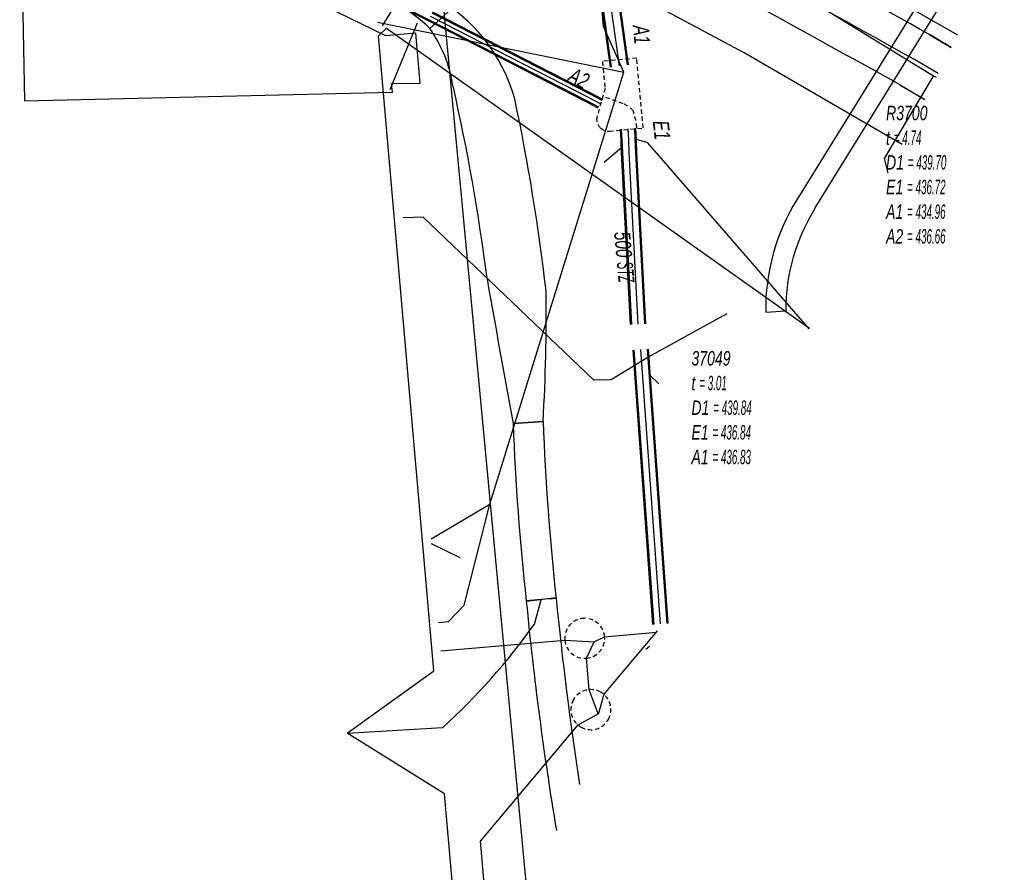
# Model space of a CAD drawing. Header units: metres. Extents: x 2695563 to 2696938, y 1260544 to 1262032.
# Tile 284 of 303: x 2696896 to 2696931, y 1261609 to 1261638. Entities that reach past the tile are written whole.
import ezdxf

# ---------------------------------------------------------------- set-up
doc = ezdxf.new("R2010")
doc.units = ezdxf.units.M
doc.linetypes.add('AUSGEZOGEN', pattern=[0])
doc.linetypes.add('STRICHLINIE2_S3', pattern=[0.25, 0.15, -0.1])
for name, color, linetype in [('AW_LK_ Haltung Text', 7, 'AUSGEZOGEN'), ('AW_LK_Ein-Auslauftext', 24, 'AUSGEZOGEN'), ('AW_LK_Haltung', 24, 'AUSGEZOGEN'), ('AW_LK_Normschacht Text', 24, 'AUSGEZOGEN'), ('AW_LK_Schacht Detaillinie', 24, 'AUSGEZOGEN'), ('AW_LK_Schacht Detailpolygon', 24, 'AUSGEZOGEN'), ('AW_LK_Spezialbauwerk Detaillinie', 24, 'AUSGEZOGEN'), ('AW_LK_Spezialbauwerk Detailpolygon', 24, 'AUSGEZOGEN'), ('AW_LK_Trasselinie', 24, 'AUSGEZOGEN'), ('EW_LK_Bauwerk_FL_Linie_Punkt', 1, 'AUSGEZOGEN'), ('EW_LK_Trasseabs', 1, 'AUSGEZOGEN'), ('EW_LK_Trasserand', 1, 'AUSGEZOGEN'), ('FM_LK_SW_TRASSEKANTE', 94, 'AUSGEZOGEN'), ('WA_LK_Leitung', 171, 'AUSGEZOGEN')]:
    doc.layers.add(name, color=color, linetype=linetype)
doc.styles.add('ARIAL', font='arial.ttf')
pattern_1 = [(0, (2708005, 1273150), (6075, 6075), [6075, -6075]), (90, (2708005, 1273150), (-6075, 6075), [6075, -6075])]

# ---------------------------------------------------------------- blocks, each defined once
blk = doc.blocks.new('COMPLEXOBJECT_1527')
at = {"layer": 'AW_LK_Schacht Detailpolygon', "color": 24, "linetype": 'STRICHLINIE2_S3', "transparency": 33554687}
for centre, radius, start, end in [((6915.188, 11617.021), 0.699, 90.6037, 185.2313), ((6915.188, 11617.02), 0.701, 4.7876, 90.568), ((6915.189, 11617.02), 0.699, 185.1613, 274.796), ((6915.188, 11617.021), 0.7, 274.844, 4.6697)]:
    blk.add_arc(centre, radius, start, end, dxfattribs=at)
blk = doc.blocks.new('COMPLEXOBJECT_1528')
at = {"layer": 'AW_LK_Schacht Detailpolygon', "color": 24, "linetype": 'STRICHLINIE2_S3', "transparency": 33554687}
for centre, radius, start, end in [((6915.408, 11614.526), 0.703, 61.5043, 149.8883), ((6915.406, 11614.528), 0.702, 330.3933, 61.2928), ((6915.409, 11614.526), 0.703, 149.9551, 240.9158), ((6915.405, 11614.526), 0.702, 241.1992, 330.564)]:
    blk.add_arc(centre, radius, start, end, dxfattribs=at)
blk = doc.blocks.new('COMPLEXOBJECT_1530')
at = {"layer": 'AW_LK_Spezialbauwerk Detaillinie', "color": 24, "linetype": 'STRICHLINIE2_S3', "transparency": 33554687}
blk.add_line((6916.536, 11635.713), (6915.822, 11635.969), dxfattribs=at)
for centre, radius, start, end in [((6916.187, 11634.863), 0.919, 40.6937, 67.7032), ((6914.062, 11634.53), 2.972, 6.6514, 18.2824)]:
    blk.add_arc(centre, radius, start, end, dxfattribs=at)
blk = doc.blocks.new('COMPLEXOBJECT_1538')
at = {"layer": 'AW_LK_Spezialbauwerk Detailpolygon', "color": 24, "linetype": 'STRICHLINIE2_S3', "transparency": 33554687}
blk.add_line((6916.044, 11634.752), (6917.239, 11634.866), dxfattribs=at)
blk.add_lwpolyline([(6917.239, 11634.866), (6917.008, 11637.305), (6915.813, 11637.192), (6915.903, 11636.248), (6915.611, 11635.231)], dxfattribs=at)
for centre, radius, start, end in [((6916.027, 11635.173), 0.42, 172.0835, 229.461), ((6916.03, 11635.177), 0.425, 229.4053, 271.8387)]:
    blk.add_arc(centre, radius, start, end, dxfattribs=at)
blk = doc.blocks.new('COMPLEXOBJECT_1549')
at = {"layer": 'AW_LK_Haltung', "color": 24, "linetype": 'AUSGEZOGEN', "transparency": 33554687}
for p, q in [((6915.485, 11643.412), (6914.875, 11643.739)), ((6927.543, 11636.77), (6926.72, 11637.253))]:
    blk.add_line(p, q, dxfattribs=at)
for centre, radius, start, end in [((6571.363, 11001.683), 728.175, 62.383715, 62.914974), ((6561.795, 10983.915), 748.354, 61.848204, 62.365194), ((6568.486, 10997.104), 733.568, 60.768185, 61.76892)]:
    blk.add_arc(centre, radius, start, end, dxfattribs=at)
blk = doc.blocks.new('COMPLEXOBJECT_1729')
at = {"layer": 'EW_LK_Trasserand', "color": 1, "linetype": 'AUSGEZOGEN', "transparency": 33554687}
blk.add_line((6921.516, 11628.421), (6922.215, 11628.469), dxfattribs=at)
blk.add_lwpolyline([(6923.25, 11632.071), (6929.857, 11642.763), (6929.255, 11643.119), (6922.603, 11632.355)], dxfattribs=at)
for centre, radius, start, end in [((6928.813, 11628.522), 7.298, 148.3151, 180.793), ((6929.009, 11628.466), 6.794, 147.9583, 179.9787)]:
    blk.add_arc(centre, radius, start, end, dxfattribs=at)
blk = doc.blocks.new('COMPLEXOBJECT_1833')
at = {"layer": 'EW_LK_Trasserand', "color": 1, "linetype": 'AUSGEZOGEN', "transparency": 33554687}
for p, q in [((6904.885, 11641.015), (6908.625, 11639.204)), ((6909.781, 11638.341), (6910.559, 11639.054))]:
    blk.add_line(p, q, dxfattribs=at)
blk.add_lwpolyline([(6909.177, 11640.104), (6905.345, 11641.959), (6904.885, 11641.015)], dxfattribs=at)
for centre, radius, start, end in [((6905.788, 11634.209), 6.8, 45.4413, 60.1058), ((6905.892, 11634.337), 5.582, 45.8326, 60.6818)]:
    blk.add_arc(centre, radius, start, end, dxfattribs=at)
blk = doc.blocks.new('COMPLEXOBJECT_1834')
at = {"layer": 'EW_LK_Trasserand', "color": 1, "linetype": 'AUSGEZOGEN', "transparency": 33554687}
blk.add_line((6913.736, 11624.606), (6912.688, 11624.528), dxfattribs=at)
for centre, radius, start, end in [((7000.092, 11627.877), 87.468, 182.19425, 186.26355), ((7000.327, 11627.879), 86.653, 182.16492, 186.27312), ((6914.732, 11603.931), 14.49, 92.1301, 96.2823)]:
    blk.add_arc(centre, radius, start, end, dxfattribs=at)
blk = doc.blocks.new('COMPLEXOBJECT_1835')
at = {"layer": 'EW_LK_Trasserand', "color": 1, "linetype": 'AUSGEZOGEN', "transparency": 33554687}
blk.add_line((6914.19, 11618.441), (6913.149, 11618.304), dxfattribs=at)
for centre, radius, start, end in [((7032.487, 11629.889), 119.899, 185.54473, 189.40345), ((7032.931, 11629.993), 119.301, 185.5568, 188.7207)]:
    blk.add_arc(centre, radius, start, end, dxfattribs=at)
blk = doc.blocks.new('COMPLEXOBJECT_1843')
at = {"layer": 'EW_LK_Trasserand', "color": 1, "linetype": 'AUSGEZOGEN', "transparency": 33554687}
for p, q in [((6910.559, 11639.054), (6909.781, 11638.341)), ((6912.688, 11624.528), (6913.736, 11624.606))]:
    blk.add_line(p, q, dxfattribs=at)
for centre, radius, start, end in [((6907.009, 11634.267), 5.96, 15.6164, 53.4419), ((6905.82, 11635.586), 4.825, 8.9681, 34.822), ((6843.609, 11621.06), 68.698, 7.13743, 12.84944), ((6840.519, 11620.678), 73.81, 6.60993, 11.8788), ((7740.98, 11776.525), 842.122, 190.048057, 190.398434), ((6850.959, 11628.307), 62.886, 356.62635, 0.79026)]:
    blk.add_arc(centre, radius, start, end, dxfattribs=at)
blk = doc.blocks.new('COMPLEXOBJECT_2702')
at = {"layer": 'EW_LK_Trasseabs', "color": 1, "linetype": 'AUSGEZOGEN', "transparency": 33554687}
blk.add_line((6913.431, 11617.514), (6913.669, 11618.372), dxfattribs=at)
blk.add_arc((6895.321, 11630.361), 22.204, 312.1404, 324.6476, dxfattribs=at)

msp = doc.modelspace()

# ---------------------------------------------------------------- hatches: boundary and pattern name
at = {"layer": 'EW_LK_Bauwerk_FL_Linie_Punkt', "lineweight": 18, "transparency": 33554687}
h = msp.add_hatch(dxfattribs=at)
h.set_pattern_fill('MUSTER', color=1, scale=4050, style=0, pattern_type=2)
h.set_pattern_definition([(0, (2703955, 1269100), (4050, 4050), [4050, -4050]), (90, (2703955, 1269100), (-4050, 4050), [4050, -4050])])
h.paths.add_polyline_path([(2696896.41, 1261644.13), (2696896.579, 1261635.62), (2696909.436, 1261635.928), (2696909.41, 1261636.228), (2696910.405, 1261636.237), (2696910.252, 1261637.99), (2696909.209, 1261637.899)], flags=0)
at = {"layer": 'EW_LK_Trasserand', "lineweight": 18, "transparency": 33554687}
h = msp.add_hatch(dxfattribs=at)
h.set_pattern_fill('MUSTER', color=1, scale=6075, style=0, pattern_type=2)
h.set_pattern_definition(pattern_1)
h.paths.add_polyline_path([(2696923.185, 1261628.279), (2696923.186, 1261628.401), (2696923.19, 1261628.524), (2696923.195, 1261628.646), (2696923.203, 1261628.769), (2696923.213, 1261628.891), (2696923.225, 1261629.012), (2696923.239, 1261629.134), (2696923.256, 1261629.255), (2696923.275, 1261629.376), (2696923.296, 1261629.497), (2696923.319, 1261629.617), (2696923.344, 1261629.737), (2696923.371, 1261629.857), (2696923.401, 1261629.976), (2696923.433, 1261630.094), (2696923.466, 1261630.212), (2696923.502, 1261630.329), (2696923.54, 1261630.445), (2696923.581, 1261630.561), (2696923.623, 1261630.676), (2696923.667, 1261630.79), (2696923.713, 1261630.903), (2696923.762, 1261631.016), (2696923.812, 1261631.127), (2696923.865, 1261631.238), (2696923.919, 1261631.348), (2696923.975, 1261631.457), (2696924.034, 1261631.564), (2696924.094, 1261631.671), (2696924.156, 1261631.777), (2696924.22, 1261631.881), (2696930.827, 1261642.573), (2696930.225, 1261642.929), (2696923.573, 1261632.165), (2696923.504, 1261632.051), (2696923.437, 1261631.935), (2696923.372, 1261631.819), (2696923.31, 1261631.701), (2696923.249, 1261631.582), (2696923.191, 1261631.462), (2696923.135, 1261631.341), (2696923.081, 1261631.219), (2696923.029, 1261631.096), (2696922.98, 1261630.972), (2696922.932, 1261630.847), (2696922.888, 1261630.721), (2696922.845, 1261630.595), (2696922.805, 1261630.468), (2696922.767, 1261630.34), (2696922.731, 1261630.211), (2696922.698, 1261630.082), (2696922.667, 1261629.952), (2696922.639, 1261629.822), (2696922.613, 1261629.691), (2696922.589, 1261629.56), (2696922.568, 1261629.428), (2696922.549, 1261629.296), (2696922.533, 1261629.163), (2696922.519, 1261629.031), (2696922.507, 1261628.898), (2696922.498, 1261628.764), (2696922.491, 1261628.631), (2696922.487, 1261628.498), (2696922.485, 1261628.364), (2696922.486, 1261628.231)], flags=0)
h = msp.add_hatch(dxfattribs=at)
h.set_pattern_fill('MUSTER', color=1, scale=6075, style=0, pattern_type=2)
h.set_pattern_definition(pattern_1)
h.paths.add_polyline_path([(2696905.855, 1261640.825), (2696909.595, 1261639.014), (2696909.636, 1261638.991), (2696909.676, 1261638.968), (2696909.716, 1261638.944), (2696909.756, 1261638.92), (2696909.796, 1261638.896), (2696909.836, 1261638.871), (2696909.875, 1261638.846), (2696909.914, 1261638.82), (2696909.953, 1261638.795), (2696909.992, 1261638.769), (2696910.03, 1261638.742), (2696910.069, 1261638.716), (2696910.107, 1261638.689), (2696910.145, 1261638.662), (2696910.182, 1261638.634), (2696910.22, 1261638.606), (2696910.257, 1261638.578), (2696910.294, 1261638.549), (2696910.33, 1261638.52), (2696910.367, 1261638.491), (2696910.403, 1261638.462), (2696910.439, 1261638.432), (2696910.475, 1261638.402), (2696910.51, 1261638.372), (2696910.545, 1261638.341), (2696910.58, 1261638.31), (2696910.615, 1261638.279), (2696910.649, 1261638.247), (2696910.684, 1261638.215), (2696910.717, 1261638.183), (2696910.751, 1261638.151), (2696911.529, 1261638.864), (2696911.489, 1261638.903), (2696911.448, 1261638.942), (2696911.408, 1261638.981), (2696911.366, 1261639.019), (2696911.325, 1261639.057), (2696911.283, 1261639.094), (2696911.241, 1261639.131), (2696911.199, 1261639.168), (2696911.156, 1261639.205), (2696911.113, 1261639.241), (2696911.07, 1261639.277), (2696911.026, 1261639.312), (2696910.983, 1261639.347), (2696910.938, 1261639.382), (2696910.894, 1261639.416), (2696910.849, 1261639.45), (2696910.804, 1261639.484), (2696910.759, 1261639.517), (2696910.713, 1261639.55), (2696910.668, 1261639.582), (2696910.622, 1261639.614), (2696910.575, 1261639.646), (2696910.529, 1261639.677), (2696910.482, 1261639.708), (2696910.435, 1261639.739), (2696910.387, 1261639.769), (2696910.34, 1261639.799), (2696910.292, 1261639.828), (2696910.244, 1261639.857), (2696910.196, 1261639.886), (2696910.147, 1261639.914), (2696906.315, 1261641.769)], flags=0)
h = msp.add_hatch(dxfattribs=at)
h.set_pattern_fill('MUSTER', color=1, scale=6075, style=0, pattern_type=2)
h.set_pattern_definition(pattern_1)
h.paths.add_polyline_path([(2696914.706, 1261624.416), (2696914.715, 1261624.563), (2696914.723, 1261624.71), (2696914.73, 1261624.858), (2696914.738, 1261625.005), (2696914.745, 1261625.152), (2696914.752, 1261625.299), (2696914.758, 1261625.447), (2696914.764, 1261625.594), (2696914.77, 1261625.741), (2696914.775, 1261625.889), (2696914.781, 1261626.036), (2696914.785, 1261626.183), (2696914.79, 1261626.331), (2696914.794, 1261626.478), (2696914.797, 1261626.625), (2696914.801, 1261626.773), (2696914.804, 1261626.92), (2696914.806, 1261627.068), (2696914.809, 1261627.215), (2696914.81, 1261627.362), (2696914.812, 1261627.51), (2696914.813, 1261627.657), (2696914.814, 1261627.805), (2696914.815, 1261627.952), (2696914.815, 1261628.099), (2696914.815, 1261628.247), (2696914.814, 1261628.394), (2696914.814, 1261628.542), (2696914.812, 1261628.689), (2696914.811, 1261628.837), (2696914.809, 1261628.984), (2696914.783, 1261629.201), (2696914.757, 1261629.419), (2696914.73, 1261629.636), (2696914.703, 1261629.853), (2696914.675, 1261630.071), (2696914.646, 1261630.288), (2696914.617, 1261630.505), (2696914.587, 1261630.721), (2696914.556, 1261630.938), (2696914.525, 1261631.155), (2696914.493, 1261631.372), (2696914.46, 1261631.588), (2696914.427, 1261631.804), (2696914.393, 1261632.021), (2696914.359, 1261632.237), (2696914.323, 1261632.453), (2696914.288, 1261632.669), (2696914.251, 1261632.885), (2696914.214, 1261633.101), (2696914.176, 1261633.316), (2696914.138, 1261633.532), (2696914.099, 1261633.747), (2696914.059, 1261633.963), (2696914.019, 1261634.178), (2696913.978, 1261634.393), (2696913.936, 1261634.608), (2696913.894, 1261634.823), (2696913.851, 1261635.038), (2696913.808, 1261635.252), (2696913.764, 1261635.467), (2696913.719, 1261635.681), (2696913.684, 1261635.803), (2696913.645, 1261635.924), (2696913.605, 1261636.044), (2696913.562, 1261636.164), (2696913.516, 1261636.282), (2696913.468, 1261636.399), (2696913.417, 1261636.516), (2696913.364, 1261636.631), (2696913.308, 1261636.745), (2696913.25, 1261636.858), (2696913.19, 1261636.97), (2696913.127, 1261637.08), (2696913.062, 1261637.189), (2696912.994, 1261637.296), (2696912.925, 1261637.402), (2696912.853, 1261637.507), (2696912.779, 1261637.61), (2696912.702, 1261637.711), (2696912.624, 1261637.811), (2696912.543, 1261637.909), (2696912.461, 1261638.006), (2696912.376, 1261638.1), (2696912.289, 1261638.193), (2696912.201, 1261638.284), (2696912.11, 1261638.373), (2696912.018, 1261638.46), (2696911.923, 1261638.545), (2696911.827, 1261638.628), (2696911.73, 1261638.709), (2696911.63, 1261638.787), (2696911.529, 1261638.864), (2696910.751, 1261638.151), (2696910.791, 1261638.093), (2696910.83, 1261638.035), (2696910.867, 1261637.975), (2696910.905, 1261637.916), (2696910.941, 1261637.856), (2696910.976, 1261637.795), (2696911.011, 1261637.734), (2696911.044, 1261637.672), (2696911.077, 1261637.61), (2696911.109, 1261637.547), (2696911.14, 1261637.484), (2696911.17, 1261637.421), (2696911.199, 1261637.357), (2696911.227, 1261637.292), (2696911.254, 1261637.228), (2696911.28, 1261637.162), (2696911.305, 1261637.097), (2696911.329, 1261637.031), (2696911.353, 1261636.965), (2696911.375, 1261636.898), (2696911.397, 1261636.831), (2696911.417, 1261636.764), (2696911.436, 1261636.697), (2696911.455, 1261636.629), (2696911.472, 1261636.561), (2696911.489, 1261636.493), (2696911.504, 1261636.424), (2696911.519, 1261636.355), (2696911.532, 1261636.286), (2696911.545, 1261636.217), (2696911.556, 1261636.148), (2696911.605, 1261635.933), (2696911.653, 1261635.717), (2696911.7, 1261635.501), (2696911.747, 1261635.285), (2696911.793, 1261635.069), (2696911.838, 1261634.853), (2696911.883, 1261634.637), (2696911.927, 1261634.42), (2696911.97, 1261634.203), (2696912.013, 1261633.987), (2696912.054, 1261633.77), (2696912.096, 1261633.553), (2696912.136, 1261633.335), (2696912.176, 1261633.118), (2696912.215, 1261632.901), (2696912.253, 1261632.683), (2696912.291, 1261632.465), (2696912.328, 1261632.247), (2696912.364, 1261632.03), (2696912.399, 1261631.812), (2696912.434, 1261631.593), (2696912.468, 1261631.375), (2696912.502, 1261631.157), (2696912.535, 1261630.938), (2696912.567, 1261630.72), (2696912.598, 1261630.501), (2696912.629, 1261630.282), (2696912.658, 1261630.063), (2696912.688, 1261629.844), (2696912.716, 1261629.625), (2696912.744, 1261629.406), (2696912.773, 1261629.242), (2696912.802, 1261629.079), (2696912.831, 1261628.915), (2696912.86, 1261628.752), (2696912.889, 1261628.588), (2696912.918, 1261628.425), (2696912.948, 1261628.261), (2696912.977, 1261628.098), (2696913.006, 1261627.934), (2696913.035, 1261627.771), (2696913.065, 1261627.607), (2696913.094, 1261627.444), (2696913.124, 1261627.28), (2696913.153, 1261627.117), (2696913.182, 1261626.953), (2696913.212, 1261626.79), (2696913.241, 1261626.626), (2696913.271, 1261626.463), (2696913.301, 1261626.299), (2696913.33, 1261626.136), (2696913.36, 1261625.972), (2696913.389, 1261625.809), (2696913.419, 1261625.645), (2696913.449, 1261625.482), (2696913.479, 1261625.318), (2696913.508, 1261625.155), (2696913.538, 1261624.992), (2696913.568, 1261624.828), (2696913.598, 1261624.665), (2696913.628, 1261624.501), (2696913.658, 1261624.338)], flags=0)
h = msp.add_hatch(dxfattribs=at)
h.set_pattern_fill('MUSTER', color=1, scale=6075, style=0, pattern_type=2)
h.set_pattern_definition(pattern_1)
h.paths.add_polyline_path([(2696915.163, 1261618.221), (2696915.141, 1261618.42), (2696915.12, 1261618.62), (2696915.099, 1261618.819), (2696915.079, 1261619.018), (2696915.059, 1261619.218), (2696915.04, 1261619.417), (2696915.021, 1261619.617), (2696915.003, 1261619.816), (2696914.985, 1261620.016), (2696914.967, 1261620.216), (2696914.95, 1261620.415), (2696914.933, 1261620.615), (2696914.917, 1261620.815), (2696914.902, 1261621.015), (2696914.886, 1261621.214), (2696914.872, 1261621.414), (2696914.857, 1261621.614), (2696914.844, 1261621.814), (2696914.83, 1261622.014), (2696914.817, 1261622.214), (2696914.805, 1261622.414), (2696914.793, 1261622.614), (2696914.781, 1261622.814), (2696914.77, 1261623.015), (2696914.76, 1261623.215), (2696914.75, 1261623.415), (2696914.74, 1261623.615), (2696914.731, 1261623.815), (2696914.722, 1261624.015), (2696914.714, 1261624.216), (2696914.706, 1261624.416), (2696913.658, 1261624.338), (2696913.666, 1261624.138), (2696913.674, 1261623.938), (2696913.683, 1261623.737), (2696913.692, 1261623.537), (2696913.702, 1261623.337), (2696913.712, 1261623.137), (2696913.723, 1261622.937), (2696913.734, 1261622.737), (2696913.746, 1261622.537), (2696913.758, 1261622.337), (2696913.77, 1261622.137), (2696913.783, 1261621.937), (2696913.796, 1261621.737), (2696913.81, 1261621.537), (2696913.825, 1261621.337), (2696913.839, 1261621.137), (2696913.855, 1261620.937), (2696913.87, 1261620.737), (2696913.887, 1261620.538), (2696913.903, 1261620.338), (2696913.92, 1261620.138), (2696913.938, 1261619.939), (2696913.956, 1261619.739), (2696913.974, 1261619.54), (2696913.993, 1261619.34), (2696914.012, 1261619.141), (2696914.032, 1261618.941), (2696914.052, 1261618.742), (2696914.073, 1261618.542), (2696914.094, 1261618.343), (2696914.116, 1261618.144), (2696914.15, 1261618.148), (2696914.183, 1261618.151), (2696914.217, 1261618.155), (2696914.251, 1261618.158), (2696914.284, 1261618.162), (2696914.318, 1261618.165), (2696914.352, 1261618.168), (2696914.386, 1261618.171), (2696914.419, 1261618.174), (2696914.453, 1261618.177), (2696914.487, 1261618.18), (2696914.521, 1261618.183), (2696914.554, 1261618.186), (2696914.588, 1261618.188), (2696914.622, 1261618.191), (2696914.656, 1261618.193), (2696914.689, 1261618.196), (2696914.723, 1261618.198), (2696914.757, 1261618.2), (2696914.791, 1261618.202), (2696914.825, 1261618.204), (2696914.858, 1261618.206), (2696914.892, 1261618.208), (2696914.926, 1261618.21), (2696914.96, 1261618.212), (2696914.994, 1261618.214), (2696915.028, 1261618.215), (2696915.061, 1261618.217), (2696915.095, 1261618.218), (2696915.129, 1261618.22)], flags=0)
h = msp.add_hatch(dxfattribs=at)
h.set_pattern_fill('MUSTER', color=1, scale=6075, style=0, pattern_type=2)
h.set_pattern_definition(pattern_1)
h.paths.add_polyline_path([(2696915.979, 1261611.715), (2696915.947, 1261611.925), (2696915.915, 1261612.135), (2696915.884, 1261612.345), (2696915.853, 1261612.556), (2696915.822, 1261612.766), (2696915.792, 1261612.976), (2696915.762, 1261613.187), (2696915.733, 1261613.397), (2696915.704, 1261613.608), (2696915.675, 1261613.818), (2696915.647, 1261614.029), (2696915.619, 1261614.24), (2696915.591, 1261614.45), (2696915.564, 1261614.661), (2696915.537, 1261614.872), (2696915.511, 1261615.083), (2696915.485, 1261615.294), (2696915.459, 1261615.505), (2696915.434, 1261615.716), (2696915.409, 1261615.927), (2696915.385, 1261616.138), (2696915.36, 1261616.349), (2696915.337, 1261616.56), (2696915.313, 1261616.771), (2696915.29, 1261616.983), (2696915.268, 1261617.194), (2696915.245, 1261617.405), (2696915.223, 1261617.617), (2696915.202, 1261617.828), (2696915.181, 1261618.04), (2696915.16, 1261618.251), (2696914.119, 1261618.114), (2696914.144, 1261617.855), (2696914.17, 1261617.596), (2696914.197, 1261617.336), (2696914.224, 1261617.077), (2696914.252, 1261616.818), (2696914.28, 1261616.559), (2696914.309, 1261616.301), (2696914.338, 1261616.042), (2696914.368, 1261615.783), (2696914.399, 1261615.524), (2696914.43, 1261615.266), (2696914.462, 1261615.007), (2696914.494, 1261614.749), (2696914.526, 1261614.49), (2696914.56, 1261614.232), (2696914.594, 1261613.974), (2696914.628, 1261613.715), (2696914.663, 1261613.457), (2696914.699, 1261613.199), (2696914.735, 1261612.941), (2696914.772, 1261612.683), (2696914.809, 1261612.426), (2696914.847, 1261612.168), (2696914.885, 1261611.91), (2696914.924, 1261611.653), (2696914.963, 1261611.395), (2696915.003, 1261611.138), (2696915.044, 1261610.881), (2696915.085, 1261610.623), (2696915.127, 1261610.366), (2696915.169, 1261610.109)], flags=0)

# ---------------------------------------------------------------- linework, layer by layer
at = {"layer": 'AW_LK_Haltung', "linetype": 'AUSGEZOGEN', "transparency": 33554687}
for p, q in [((2696917.059, 1261636.798), (2696916.354, 1261641.878)), ((2696917.079, 1261636.801), (2696916.374, 1261641.881)), ((2696917.099, 1261636.804), (2696916.394, 1261641.884)), ((2696917.653, 1261636.88), (2696916.948, 1261641.96)), ((2696917.673, 1261636.883), (2696916.968, 1261641.963)), ((2696917.693, 1261636.886), (2696916.988, 1261641.966)), ((2696910.695, 1261638.421), (2696909.795, 1261638.879)), ((2696910.704, 1261638.438), (2696909.804, 1261638.896)), ((2696910.713, 1261638.456), (2696909.813, 1261638.914)), ((2696916.222, 1261635.602), (2696910.704, 1261638.438)), ((2696916.232, 1261635.619), (2696910.713, 1261638.456)), ((2696916.35, 1261635.851), (2696910.831, 1261638.688)), ((2696916.36, 1261635.868), (2696910.84, 1261638.706)), ((2696916.369, 1261635.886), (2696910.849, 1261638.723)), ((2696916.213, 1261635.584), (2696910.695, 1261638.421)), ((2696916.769, 1261635.636), (2696916.35, 1261635.851)), ((2696916.778, 1261635.653), (2696916.36, 1261635.868)), ((2696916.788, 1261635.671), (2696916.369, 1261635.886)), ((2696916.632, 1261635.369), (2696916.213, 1261635.584)), ((2696916.642, 1261635.387), (2696916.222, 1261635.602)), ((2696916.651, 1261635.404), (2696916.232, 1261635.619)), ((2696917.929, 1261634.269), (2696917.907, 1261634.662)), ((2696917.949, 1261634.27), (2696917.927, 1261634.663)), ((2696917.969, 1261634.271), (2696917.947, 1261634.664)), ((2696917.429, 1261634.245), (2696917.407, 1261634.634)), ((2696917.449, 1261634.246), (2696917.427, 1261634.635)), ((2696917.469, 1261634.247), (2696917.447, 1261634.636)), ((2696917.447, 1261633.806), (2696917.429, 1261634.245)), ((2696917.467, 1261633.807), (2696917.449, 1261634.246)), ((2696917.487, 1261633.808), (2696917.469, 1261634.247)), ((2696917.947, 1261633.83), (2696917.929, 1261634.269)), ((2696917.967, 1261633.831), (2696917.949, 1261634.27)), ((2696917.987, 1261633.832), (2696917.969, 1261634.271)), ((2696917.762, 1261627.802), (2696917.447, 1261633.806)), ((2696917.782, 1261627.803), (2696917.467, 1261633.807)), ((2696917.802, 1261627.804), (2696917.487, 1261633.808)), ((2696918.262, 1261627.828), (2696917.947, 1261633.83)), ((2696918.282, 1261627.829), (2696917.967, 1261633.831)), ((2696918.302, 1261627.83), (2696917.987, 1261633.832)), ((2696918.543, 1261617.317), (2696917.853, 1261626.905)), ((2696918.563, 1261617.318), (2696917.873, 1261626.906)), ((2696918.583, 1261617.32), (2696917.893, 1261626.907)), ((2696919.042, 1261617.353), (2696918.351, 1261626.941)), ((2696919.062, 1261617.354), (2696918.371, 1261626.942)), ((2696919.081, 1261617.356), (2696918.391, 1261626.943))]:
    msp.add_line(p, q, dxfattribs=at)
at = {"layer": 'AW_LK_Haltung', "color": 255, "transparency": 33554687}
for p, q in [((2696917.376, 1261636.842), (2696916.671, 1261641.922)), ((2696916.291, 1261635.735), (2696910.772, 1261638.572)), ((2696916.71, 1261635.52), (2696916.291, 1261635.735)), ((2696917.699, 1261634.258), (2696917.677, 1261634.649)), ((2696917.717, 1261633.819), (2696917.699, 1261634.258)), ((2696918.032, 1261627.816), (2696917.717, 1261633.819)), ((2696918.812, 1261617.336), (2696918.122, 1261626.924))]:
    msp.add_line(p, q, dxfattribs=at)
at = {"layer": 'AW_LK_Haltung', "color": 24, "linetype": 'AUSGEZOGEN', "transparency": 33554687}
for p, q in [((2696908.918, 1261638.374), (2696917.531, 1261636.623)), ((2696916.839, 1261633.481), (2696917.461, 1261633.998)), ((2696918.756, 1261625.732), (2696918.423, 1261626.047)), ((2696910.794, 1261620.304), (2696912.84, 1261621.524)), ((2696911.801, 1261619.641), (2696910.808, 1261620.135)), ((2696918.295, 1261616.453), (2696918.419, 1261616.557))]:
    msp.add_line(p, q, dxfattribs=at)
for points in [[(2696917.531, 1261636.623), (2696916.822, 1261638.22), (2696916.68, 1261639.878), (2696916.494, 1261642.014)], [(2696911.047, 1261617.385), (2696911.4, 1261617.416), (2696911.944, 1261617.987), (2696912.84, 1261621.524), (2696917.531, 1261636.623)], [(2696924.009, 1261627.647), (2696918.367, 1261634.156), (2696917.941, 1261634.285)], [(2696918.4, 1261626.673), (2696917.082, 1261625.87), (2696916.482, 1261625.855), (2696910.512, 1261631.553), (2696909.818, 1261631.536)], [(2696918.691, 1261617.096), (2696916.826, 1261614.876), (2696916.625, 1261614.171)], [(2696911.134, 1261616.39), (2696915.462, 1261616.767), (2696916.486, 1261616.709)], [(2696916.486, 1261616.709), (2696916.856, 1261616.888), (2696918.666, 1261617.046)], [(2696916.625, 1261614.193), (2696916.315, 1261615.033), (2696916.217, 1261616.133), (2696916.486, 1261616.709)], [(2696912.877, 1261605.562), (2696912.513, 1261609.737), (2696915.928, 1261613.804), (2696916.625, 1261614.193)]]:
    msp.add_lwpolyline(points, dxfattribs=at)
at = {"layer": 'AW_LK_Schacht Detaillinie', "color": 24, "linetype": 'AUSGEZOGEN', "transparency": 33554687}
msp.add_lwpolyline([(2696921.128, 1261628.176), (2696919.728, 1261627.402), (2696918.4, 1261626.673), (2696918.297, 1261626.61)], dxfattribs=at)
at = {"layer": 'AW_LK_Trasselinie', "color": 24, "linetype": 'AUSGEZOGEN', "transparency": 33554687}
for p, q in [((2696926.922, 1261639.239), (2696929.196, 1261637.936)), ((2696928.225, 1261637.93), (2696928.972, 1261637.492)), ((2696928.972, 1261637.493), (2696928.234, 1261637.925)), ((2696927.164, 1261636.189), (2696928.052, 1261635.667)), ((2696927.179, 1261636.181), (2696928.053, 1261635.668))]:
    msp.add_line(p, q, dxfattribs=at)
for centre, radius, start, end in [((2696612.995, 1261073.33), 644.603, 60.83123, 63.421053), ((2696544.38, 1260957.224), 781.472, 60.581667, 62.406827)]:
    msp.add_arc(centre, radius, start, end, dxfattribs=at)
at = {"layer": 'EW_LK_Bauwerk_FL_Linie_Punkt', "color": 1, "linetype": 'AUSGEZOGEN', "transparency": 33554687}
for p, q in [((2696920.52, 1261656.81), (2696909.078, 1261638.241)), ((2696916.365, 1261633.101), (2696924.023, 1261627.674))]:
    msp.add_line(p, q, dxfattribs=at)
msp.add_lwpolyline([(2696896.41, 1261644.13), (2696896.579, 1261635.62), (2696909.436, 1261635.928), (2696909.41, 1261636.228), (2696910.405, 1261636.237), (2696910.252, 1261637.99), (2696909.209, 1261637.899), (2696896.41, 1261644.13)], close=True, dxfattribs=at)
at = {"layer": 'EW_LK_Trasseabs', "color": 1, "linetype": 'AUSGEZOGEN', "transparency": 33554687}
for p, q in [((2696909.233, 1261638.165), (2696916.365, 1261633.101)), ((2696909.362, 1261636.023), (2696910.318, 1261638.353)), ((2696907.859, 1261613.514), (2696911.189, 1261613.707))]:
    msp.add_line(p, q, dxfattribs=at)
for points in [[(2696927.26, 1261634.095), (2696921.729, 1261637.299), (2696914.303, 1261641.284)], [(2696907.859, 1261613.514), (2696910.89, 1261615.69), (2696908.956, 1261637.891), (2696909.233, 1261638.165)], [(2696911.818, 1261605.047), (2696911.264, 1261611.398), (2696907.859, 1261613.514)]]:
    msp.add_lwpolyline(points, dxfattribs=at)
at = {"layer": 'FM_LK_SW_TRASSEKANTE', "color": 94, "linetype": 'AUSGEZOGEN', "transparency": 33554687}
msp.add_line((2696914.137, 1261608.062), (2696911.075, 1261640.528), dxfattribs=at)
at = {"layer": 'WA_LK_Leitung', "color": 7, "linetype": 'AUSGEZOGEN', "transparency": 33554687}
for points in [[(2696923.593, 1261639.428), (2696928.35, 1261636.502), (2696928.449, 1261636.454)], [(2696928.35, 1261636.502), (2696928.237, 1261636.313), (2696926.629, 1261633.612), (2696926.755, 1261633.093)]]:
    msp.add_lwpolyline(points, dxfattribs=at)

# ---------------------------------------------------------------- block references
at = {"layer": 'AW_LK_Haltung', "color": 24, "linetype": 'AUSGEZOGEN', "lineweight": -3, "transparency": 33554687}
msp.add_blockref('COMPLEXOBJECT_1549', (2690000.97, 1249999.81), dxfattribs=at)
at = {"layer": 'AW_LK_Schacht Detailpolygon', "color": 24, "linetype": 'STRICHLINIE2_S3', "lineweight": -3, "transparency": 33554687}
for name in ['COMPLEXOBJECT_1527', 'COMPLEXOBJECT_1528']:
    msp.add_blockref(name, (2690000.97, 1249999.81), dxfattribs=at)
at = {"layer": 'AW_LK_Spezialbauwerk Detaillinie', "color": 24, "linetype": 'STRICHLINIE2_S3', "lineweight": -3, "transparency": 33554687}
msp.add_blockref('COMPLEXOBJECT_1530', (2690000.97, 1249999.81), dxfattribs=at)
at = {"layer": 'AW_LK_Spezialbauwerk Detailpolygon', "color": 24, "linetype": 'STRICHLINIE2_S3', "lineweight": -3, "transparency": 33554687}
msp.add_blockref('COMPLEXOBJECT_1538', (2690000.97, 1249999.81), dxfattribs=at)
at = {"layer": 'EW_LK_Trasseabs', "color": 1, "linetype": 'AUSGEZOGEN', "lineweight": -3, "transparency": 33554687}
msp.add_blockref('COMPLEXOBJECT_2702', (2690000.97, 1249999.81), dxfattribs=at)
at = {"layer": 'EW_LK_Trasserand', "color": 1, "linetype": 'AUSGEZOGEN', "lineweight": -3, "transparency": 33554687}
for name in ['COMPLEXOBJECT_1729', 'COMPLEXOBJECT_1833', 'COMPLEXOBJECT_1843', 'COMPLEXOBJECT_1834', 'COMPLEXOBJECT_1835']:
    msp.add_blockref(name, (2690000.97, 1249999.81), dxfattribs=at)

# ---------------------------------------------------------------- texts
at = {"layer": 'AW_LK_ Haltung Text', "color": 24, "transparency": 33554687, "insert": (2696917.179, 1261631.026), "char_height": 0.55705, "width": 2.28759, "attachment_point": 7, "rotation": 275.1831, "style": 'ARIAL'}
msp.add_mtext('\\A1;{\\fArial|i1|b0;\\H0.557054;\\W0.700000;\\C24;500 \\W0.490000;STZ}\\P', dxfattribs=at)
at = {"layer": 'AW_LK_Ein-Auslauftext', "color": 24, "transparency": 33554687, "char_height": 0.55705, "attachment_point": 7, "style": 'ARIAL'}
for s, insert, width, rotation in [('\\A1;{\\fArial|i1|b0;\\H0.557054;\\W0.700000;\\C24;A1}\\P', (2696917.84, 1261638.248), 0.85544, 275.4108), ('\\A1;{\\fArial|i1|b0;\\H0.557054;\\W0.700000;\\C24;A2}\\P', (2696915.536, 1261636.326), 0.86376, 332.676), ('\\A1;{\\fArial|i1|b0;\\H0.557054;\\W0.700000;\\C24;E1}\\P', (2696918.538, 1261634.9), 0.85544, 276.4152)]:
    msp.add_mtext(s, dxfattribs=dict(at, insert=insert, width=width, rotation=rotation))
at = {"layer": 'AW_LK_Normschacht Text', "color": 24, "transparency": 33554687, "char_height": 0.50641, "attachment_point": 1, "line_spacing_factor": 1.024096, "style": 'ARIAL'}
for s, insert, width in [('\\A1;{\\fArial|i1|b0;\\H0.506413;\\W0.695182;\\C24;R3700}\\P{\\fArial|i1|b0;\\H0.505000;\\W0.695182;\\C24;t \\W0.486627;= 4.74}\\P{\\fArial|i1|b0;\\H0.505000;\\W0.695182;\\C24;D1 \\W0.486627;= 439.70}\\P{\\fArial|i1|b0;\\H0.505000;\\W0.695182;\\C24;E1 \\W0.486627;= 436.72}\\P{\\fArial|i1|b0;\\H0.505000;\\W0.695182;\\C24;A1 \\W0.486627;= 434.96}\\P{\\fArial|i1|b0;\\H0.505000;\\W0.695182;\\C24;A2 \\W0.486627;= 436.66}\\P', (2696926.693, 1261635.451), 2.84084), ('\\A1;{\\fArial|i1|b0;\\H0.506413;\\W0.693955;\\C24;37049}\\P{\\fArial|i1|b0;\\H0.505000;\\W0.693955;\\C24;t \\W0.485768;= 3.01}\\P{\\fArial|i1|b0;\\H0.505000;\\W0.693955;\\C24;D1 \\W0.485768;= 439.84}\\P{\\fArial|i1|b0;\\H0.505000;\\W0.693955;\\C24;E1 \\W0.485768;= 436.84}\\P{\\fArial|i1|b0;\\H0.505000;\\W0.693955;\\C24;A1 \\W0.485768;= 436.83}\\P', (2696919.892, 1261626.874), 2.83583)]:
    msp.add_mtext(s, dxfattribs=dict(at, insert=insert, width=width))

doc.saveas('drawing.dxf')
